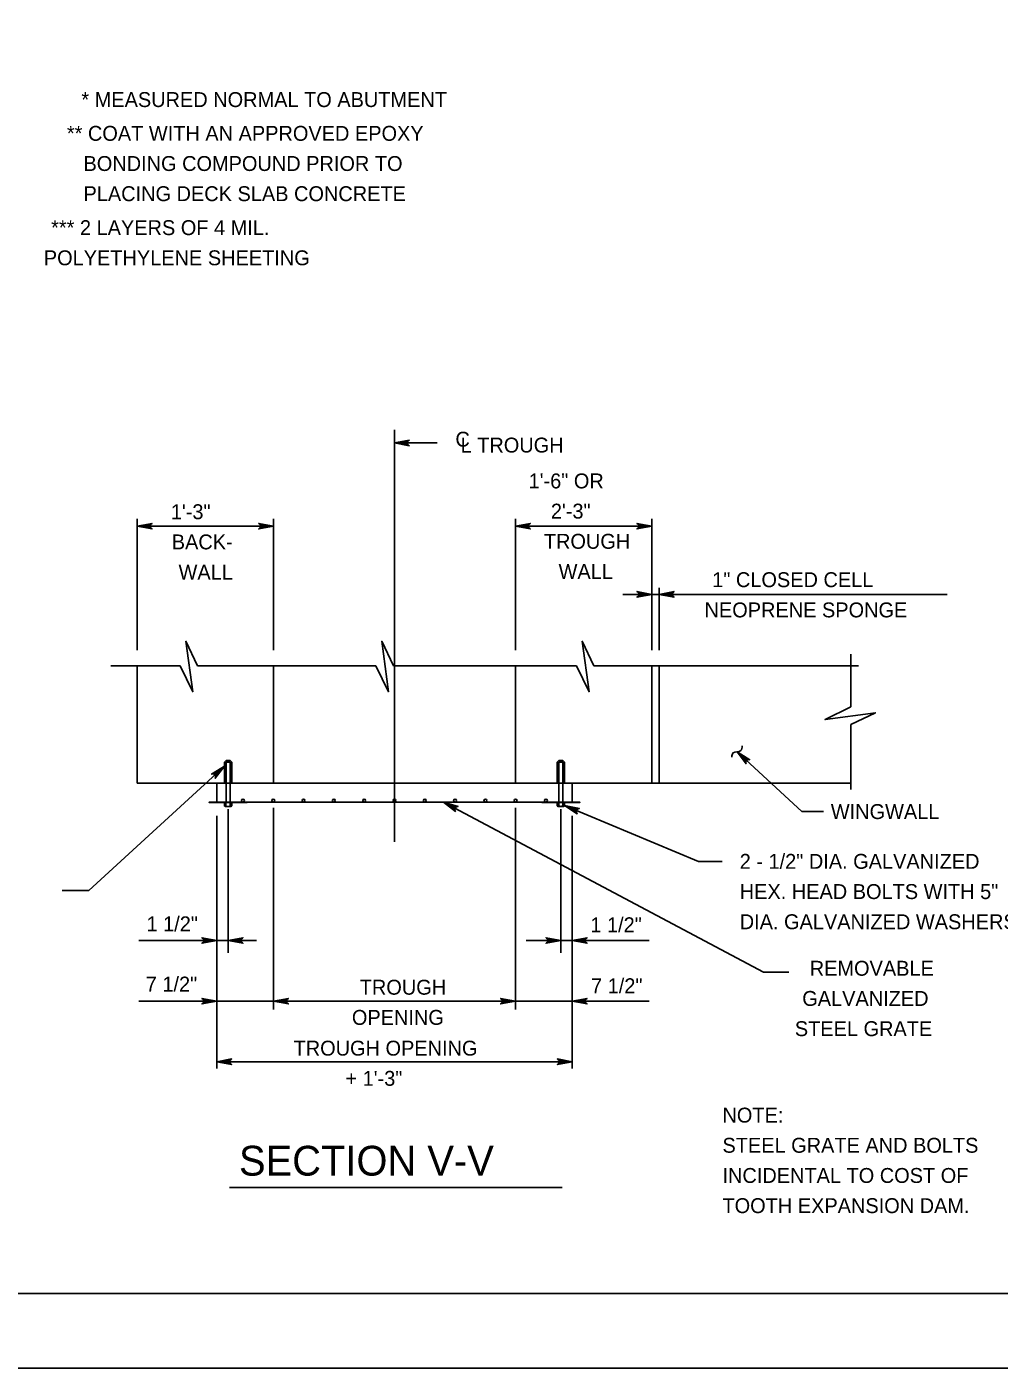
# Model space of a CAD drawing. Extents: x 636530 to 644067, y 294168 to 299122.
# Drawn here: x 641072 to 641267.6, y 294762.5 to 295032.3 of the extents above; entities that cross this region are included whole.
import ezdxf

# ---------------------------------------------------------------- set-up
doc = ezdxf.new("R2010")
doc.units = 0
doc.layers.add('1', color=7, linetype='Continuous')
doc.layers.add('PLT-BNDY', color=7, linetype='Continuous')

msp = doc.modelspace()

# ---------------------------------------------------------------- linework, layer by layer
at = {"layer": '1'}
for p, q in [((641145.97, 294951.23), (641145.97, 294868.34)), ((641154.53, 294948.59), (641145.97, 294948.59)), ((641094.21, 294906.94), (641094.21, 294933.32)), ((641121.64, 294906.94), (641121.64, 294933.32)), ((641170.3, 294906.94), (641170.3, 294933.32)), ((641197.73, 294906.94), (641197.73, 294933.32)), ((641121.64, 294931.86), (641094.21, 294931.86)), ((641197.73, 294931.86), (641170.3, 294931.86)), ((641191.88, 294918.14), (641257.15, 294918.14)), ((641199.25, 294906.94), (641199.25, 294919.44)), ((641237.78, 294906.14), (641237.78, 294895.5)), ((641088.89, 294903.75), (641102.86, 294903.75)), ((641094.21, 294903.75), (641094.21, 294880.17)), ((641106.37, 294903.75), (641142.25, 294903.75)), ((641121.64, 294903.75), (641121.64, 294880.17)), ((641145.77, 294903.75), (641182.58, 294903.75)), ((641170.3, 294903.75), (641170.3, 294880.17)), ((641186.1, 294903.75), (641239.3, 294903.75)), ((641197.73, 294903.75), (641197.73, 294880.17)), ((641199.25, 294903.75), (641199.25, 294880.17)), ((641237.78, 294891.98), (641237.78, 294878.9)), ((641111.74, 294884.38), (641112.1, 294884.74)), ((641112.1, 294884.74), (641112.89, 294884.74)), ((641113.26, 294884.38), (641112.89, 294884.74)), ((641178.68, 294884.38), (641179.05, 294884.74)), ((641179.84, 294884.74), (641179.05, 294884.74)), ((641180.2, 294884.38), (641179.84, 294884.74)), ((641214.89, 294886.49), (641227.95, 294874.44)), ((641111.74, 294883.59), (641084.46, 294858.54)), ((641111.74, 294880.17), (641111.74, 294884.38)), ((641112.12, 294876.36), (641112.12, 294884.35)), ((641112.12, 294884.35), (641112.88, 294884.35)), ((641112.88, 294876.36), (641112.88, 294884.35)), ((641113.26, 294880.17), (641113.26, 294884.38)), ((641178.68, 294880.17), (641178.68, 294884.38)), ((641179.06, 294876.36), (641179.06, 294884.35)), ((641179.82, 294884.35), (641179.06, 294884.35)), ((641179.82, 294876.36), (641179.82, 294884.35)), ((641180.2, 294880.17), (641180.2, 294884.38)), ((641094.21, 294880.17), (641237.78, 294880.17)), ((641110.21, 294880.17), (641110.21, 294876.36)), ((641181.73, 294880.17), (641181.73, 294876.36)), ((641108.69, 294876.36), (641181.73, 294876.36)), ((641112.5, 294876.36), (641112.5, 294876.36)), ((641155.86, 294876.36), (641220.24, 294842.13)), ((641179.44, 294876.36), (641179.44, 294876.36)), ((641113.26, 294876.26), (641111.74, 294876.26)), ((641111.74, 294876.26), (641111.74, 294875.67)), ((641113.1, 294875.49), (641111.9, 294875.49)), ((641112.07, 294876.26), (641112.07, 294875.67)), ((641112.5, 294846.04), (641112.5, 294874.96)), ((641112.93, 294876.26), (641112.93, 294875.67)), ((641113.26, 294876.26), (641113.26, 294875.67)), ((641121.64, 294834.61), (641121.64, 294875.2)), ((641170.3, 294834.61), (641170.3, 294875.2)), ((641178.68, 294876.26), (641180.2, 294876.26)), ((641178.68, 294876.26), (641178.68, 294875.67)), ((641178.85, 294875.49), (641180.04, 294875.49)), ((641179.01, 294876.26), (641179.01, 294875.67)), ((641179.44, 294846.04), (641179.44, 294874.96)), ((641179.87, 294876.26), (641179.87, 294875.67)), ((641180.2, 294876.26), (641180.2, 294875.67)), ((641180.2, 294875.67), (641207.12, 294864.43)), ((641232.27, 294874.44), (641227.95, 294874.44)), ((641110.21, 294822.78), (641110.21, 294873.58)), ((641181.73, 294822.78), (641181.73, 294873.58)), ((641211.89, 294864.43), (641207.12, 294864.43)), ((641079.13, 294858.54), (641084.46, 294858.54)), ((641118.19, 294848.51), (641094.56, 294848.51)), ((641197.22, 294848.51), (641172.47, 294848.51)), ((641225.29, 294842.13), (641220.24, 294842.13)), ((641197.22, 294836.31), (641094.56, 294836.31)), ((641181.73, 294824.12), (641110.21, 294824.12)), ((641112.78, 294798.8), (641179.69, 294798.8)), ((640728.78, 294777.48), (641514.78, 294777.48))]:
    msp.add_line(p, q, dxfattribs=at)
for points in [[(641145.97, 294948.59), (641148.95, 294949.15), (641148.84, 294949.07), (641148.72, 294948.99), (641148.66, 294948.89), (641148.61, 294948.79), (641148.59, 294948.69), (641148.57, 294948.59), (641148.59, 294948.49), (641148.61, 294948.39), (641148.66, 294948.29), (641148.72, 294948.19), (641148.84, 294948.11), (641148.95, 294948.03), (641145.97, 294948.59), (641148.84, 294948.11), (641148.72, 294948.19), (641145.97, 294948.59), (641148.66, 294948.29), (641148.61, 294948.39), (641145.97, 294948.59), (641148.59, 294948.49), (641148.57, 294948.59), (641145.97, 294948.59), (641148.59, 294948.69), (641148.61, 294948.79), (641145.97, 294948.59), (641148.66, 294948.89), (641148.72, 294948.99), (641145.97, 294948.59), (641148.84, 294949.07)], [(641094.21, 294931.86), (641097.19, 294932.42), (641097.08, 294932.34), (641096.96, 294932.26), (641096.91, 294932.16), (641096.85, 294932.06), (641096.83, 294931.96), (641096.81, 294931.86), (641096.83, 294931.76), (641096.85, 294931.66), (641096.91, 294931.56), (641096.96, 294931.46), (641097.08, 294931.38), (641097.19, 294931.3), (641094.21, 294931.86), (641097.08, 294931.38), (641096.96, 294931.46), (641094.21, 294931.86), (641096.91, 294931.56), (641096.85, 294931.66), (641094.21, 294931.86), (641096.83, 294931.76), (641096.81, 294931.86), (641094.21, 294931.86), (641096.83, 294931.96), (641096.85, 294932.06), (641094.21, 294931.86), (641096.91, 294932.16), (641096.96, 294932.26), (641094.21, 294931.86), (641097.08, 294932.34)], [(641121.64, 294931.86), (641118.66, 294931.3), (641118.78, 294931.38), (641118.89, 294931.46), (641118.95, 294931.56), (641119.01, 294931.66), (641119.03, 294931.76), (641119.04, 294931.86), (641119.03, 294931.96), (641119.01, 294932.06), (641118.95, 294932.16), (641118.89, 294932.26), (641118.78, 294932.34), (641118.66, 294932.42), (641121.64, 294931.86), (641118.78, 294932.34), (641118.89, 294932.26), (641121.64, 294931.86), (641118.95, 294932.16), (641119.01, 294932.06), (641121.64, 294931.86), (641119.03, 294931.96), (641119.04, 294931.86), (641121.64, 294931.86), (641119.03, 294931.76), (641119.01, 294931.66), (641121.64, 294931.86), (641118.95, 294931.56), (641118.89, 294931.46), (641121.64, 294931.86), (641118.78, 294931.38)], [(641170.3, 294931.86), (641173.28, 294932.42), (641173.17, 294932.34), (641173.05, 294932.26), (641172.99, 294932.16), (641172.93, 294932.06), (641172.92, 294931.96), (641172.9, 294931.86), (641172.92, 294931.76), (641172.93, 294931.66), (641172.99, 294931.56), (641173.05, 294931.46), (641173.17, 294931.38), (641173.28, 294931.3), (641170.3, 294931.86), (641173.17, 294931.38), (641173.05, 294931.46), (641170.3, 294931.86), (641172.99, 294931.56), (641172.93, 294931.66), (641170.3, 294931.86), (641172.92, 294931.76), (641172.9, 294931.86), (641170.3, 294931.86), (641172.92, 294931.96), (641172.93, 294932.06), (641170.3, 294931.86), (641172.99, 294932.16), (641173.05, 294932.26), (641170.3, 294931.86), (641173.17, 294932.34)], [(641197.73, 294931.86), (641194.75, 294931.3), (641194.86, 294931.38), (641194.98, 294931.46), (641195.04, 294931.56), (641195.1, 294931.66), (641195.11, 294931.76), (641195.13, 294931.86), (641195.11, 294931.96), (641195.1, 294932.06), (641195.04, 294932.16), (641194.98, 294932.26), (641194.86, 294932.34), (641194.75, 294932.42), (641197.73, 294931.86), (641194.86, 294932.34), (641194.98, 294932.26), (641197.73, 294931.86), (641195.04, 294932.16), (641195.1, 294932.06), (641197.73, 294931.86), (641195.11, 294931.96), (641195.13, 294931.86), (641197.73, 294931.86), (641195.11, 294931.76), (641195.1, 294931.66), (641197.73, 294931.86), (641195.04, 294931.56), (641194.98, 294931.46), (641197.73, 294931.86), (641194.86, 294931.38)], [(641197.73, 294918.14), (641194.75, 294917.58), (641194.86, 294917.66), (641194.98, 294917.74), (641195.04, 294917.84), (641195.1, 294917.94), (641195.11, 294918.04), (641195.13, 294918.14), (641195.11, 294918.24), (641195.1, 294918.34), (641195.04, 294918.44), (641194.98, 294918.54), (641194.86, 294918.62), (641194.75, 294918.7), (641197.73, 294918.14), (641194.86, 294918.62), (641194.98, 294918.54), (641197.73, 294918.14), (641195.04, 294918.44), (641195.1, 294918.34), (641197.73, 294918.14), (641195.11, 294918.24), (641195.13, 294918.14), (641197.73, 294918.14), (641195.11, 294918.04), (641195.1, 294917.94), (641197.73, 294918.14), (641195.04, 294917.84), (641194.98, 294917.74), (641197.73, 294918.14), (641194.86, 294917.66)], [(641199.25, 294918.14), (641202.24, 294918.7), (641202.12, 294918.62), (641202.01, 294918.54), (641201.95, 294918.44), (641201.89, 294918.34), (641201.87, 294918.24), (641201.85, 294918.14), (641201.87, 294918.04), (641201.89, 294917.94), (641201.95, 294917.84), (641202.01, 294917.74), (641202.12, 294917.66), (641202.24, 294917.58), (641199.25, 294918.14), (641202.12, 294917.66), (641202.01, 294917.74), (641199.25, 294918.14), (641201.95, 294917.84), (641201.89, 294917.94), (641199.25, 294918.14), (641201.87, 294918.04), (641201.85, 294918.14), (641199.25, 294918.14), (641201.87, 294918.24), (641201.89, 294918.34), (641199.25, 294918.14), (641201.95, 294918.44), (641202.01, 294918.54), (641199.25, 294918.14), (641202.12, 294918.62)], [(641102.86, 294903.75), (641105.39, 294898.56), (641104.01, 294908.71), (641106.37, 294903.75)], [(641142.25, 294903.75), (641144.79, 294898.56), (641143.41, 294908.71), (641145.77, 294903.75)], [(641182.58, 294903.75), (641185.12, 294898.56), (641183.74, 294908.71), (641186.1, 294903.75)], [(641237.78, 294895.5), (641232.59, 294892.96), (641242.74, 294894.34), (641237.78, 294891.98)], [(641214.89, 294886.49), (641216.71, 294884.05), (641216.67, 294884.19), (641216.64, 294884.32), (641216.67, 294884.44), (641216.69, 294884.55), (641216.75, 294884.64), (641216.8, 294884.72), (641216.88, 294884.78), (641216.96, 294884.85), (641217.08, 294884.88), (641217.19, 294884.91), (641217.33, 294884.89), (641217.46, 294884.87), (641214.89, 294886.49), (641217.33, 294884.89), (641217.19, 294884.91), (641214.89, 294886.49), (641217.08, 294884.88), (641216.96, 294884.85), (641214.89, 294886.49), (641216.88, 294884.78), (641216.8, 294884.72), (641214.89, 294886.49), (641216.75, 294884.64), (641216.69, 294884.55), (641214.89, 294886.49), (641216.67, 294884.44), (641216.64, 294884.32), (641214.89, 294886.49), (641216.67, 294884.19)], [(641111.74, 294883.59), (641109.92, 294881.16), (641109.98, 294881.44), (641109.93, 294881.66), (641109.82, 294881.83), (641109.66, 294881.96), (641109.44, 294882.02), (641109.16, 294881.99), (641111.74, 294883.59), (641109.44, 294882.02), (641109.66, 294881.96), (641111.74, 294883.59), (641109.82, 294881.83), (641109.93, 294881.66), (641111.74, 294883.59), (641109.98, 294881.44)], [(641155.86, 294876.36), (641158.76, 294875.45), (641158.62, 294875.44), (641158.48, 294875.42), (641158.38, 294875.36), (641158.28, 294875.3), (641158.22, 294875.22), (641158.16, 294875.14), (641158.12, 294875.04), (641158.09, 294874.95), (641158.1, 294874.83), (641158.1, 294874.72), (641158.17, 294874.59), (641158.23, 294874.47), (641155.86, 294876.36), (641158.17, 294874.59), (641158.1, 294874.72), (641155.86, 294876.36), (641158.1, 294874.83), (641158.09, 294874.95), (641155.86, 294876.36), (641158.12, 294875.04), (641158.16, 294875.14), (641155.86, 294876.36), (641158.22, 294875.22), (641158.28, 294875.3), (641155.86, 294876.36), (641158.38, 294875.36), (641158.48, 294875.42), (641155.86, 294876.36), (641158.62, 294875.44)], [(641180.2, 294875.67), (641183.17, 294875.03), (641182.9, 294874.98), (641182.71, 294874.84), (641182.6, 294874.67), (641182.56, 294874.47), (641182.59, 294874.24), (641182.74, 294874), (641180.2, 294875.67), (641182.59, 294874.24), (641182.56, 294874.47), (641180.2, 294875.67), (641182.6, 294874.67), (641182.71, 294874.84), (641180.2, 294875.67), (641182.9, 294874.98)], [(641110.21, 294848.51), (641107.23, 294847.95), (641107.35, 294848.03), (641107.46, 294848.11), (641107.52, 294848.21), (641107.58, 294848.31), (641107.6, 294848.41), (641107.61, 294848.51), (641107.6, 294848.61), (641107.58, 294848.71), (641107.52, 294848.81), (641107.46, 294848.91), (641107.35, 294848.99), (641107.23, 294849.07), (641110.21, 294848.51), (641107.35, 294848.99), (641107.46, 294848.91), (641110.21, 294848.51), (641107.52, 294848.81), (641107.58, 294848.71), (641110.21, 294848.51), (641107.6, 294848.61), (641107.61, 294848.51), (641110.21, 294848.51), (641107.6, 294848.41), (641107.58, 294848.31), (641110.21, 294848.51), (641107.52, 294848.21), (641107.46, 294848.11), (641110.21, 294848.51), (641107.35, 294848.03)], [(641112.5, 294848.51), (641115.48, 294849.07), (641115.37, 294848.99), (641115.25, 294848.91), (641115.19, 294848.81), (641115.13, 294848.71), (641115.12, 294848.61), (641115.1, 294848.51), (641115.12, 294848.41), (641115.13, 294848.31), (641115.19, 294848.21), (641115.25, 294848.11), (641115.37, 294848.03), (641115.48, 294847.95), (641112.5, 294848.51), (641115.37, 294848.03), (641115.25, 294848.11), (641112.5, 294848.51), (641115.19, 294848.21), (641115.13, 294848.31), (641112.5, 294848.51), (641115.12, 294848.41), (641115.1, 294848.51), (641112.5, 294848.51), (641115.12, 294848.61), (641115.13, 294848.71), (641112.5, 294848.51), (641115.19, 294848.81), (641115.25, 294848.91), (641112.5, 294848.51), (641115.37, 294848.99)], [(641179.44, 294848.51), (641176.46, 294847.95), (641176.57, 294848.03), (641176.69, 294848.11), (641176.75, 294848.21), (641176.81, 294848.31), (641176.82, 294848.41), (641176.84, 294848.51), (641176.82, 294848.61), (641176.81, 294848.71), (641176.75, 294848.81), (641176.69, 294848.91), (641176.57, 294848.99), (641176.46, 294849.07), (641179.44, 294848.51), (641176.57, 294848.99), (641176.69, 294848.91), (641179.44, 294848.51), (641176.75, 294848.81), (641176.81, 294848.71), (641179.44, 294848.51), (641176.82, 294848.61), (641176.84, 294848.51), (641179.44, 294848.51), (641176.82, 294848.41), (641176.81, 294848.31), (641179.44, 294848.51), (641176.75, 294848.21), (641176.69, 294848.11), (641179.44, 294848.51), (641176.57, 294848.03)], [(641181.73, 294848.51), (641184.71, 294849.07), (641184.6, 294848.99), (641184.48, 294848.91), (641184.42, 294848.81), (641184.36, 294848.71), (641184.35, 294848.61), (641184.33, 294848.51), (641184.35, 294848.41), (641184.36, 294848.31), (641184.42, 294848.21), (641184.48, 294848.11), (641184.6, 294848.03), (641184.71, 294847.95), (641181.73, 294848.51), (641184.6, 294848.03), (641184.48, 294848.11), (641181.73, 294848.51), (641184.42, 294848.21), (641184.36, 294848.31), (641181.73, 294848.51), (641184.35, 294848.41), (641184.33, 294848.51), (641181.73, 294848.51), (641184.35, 294848.61), (641184.36, 294848.71), (641181.73, 294848.51), (641184.42, 294848.81), (641184.48, 294848.91), (641181.73, 294848.51), (641184.6, 294848.99)], [(641110.21, 294836.31), (641107.23, 294835.75), (641107.35, 294835.83), (641107.46, 294835.91), (641107.52, 294836.01), (641107.58, 294836.11), (641107.6, 294836.21), (641107.61, 294836.31), (641107.6, 294836.41), (641107.58, 294836.51), (641107.52, 294836.61), (641107.46, 294836.71), (641107.35, 294836.79), (641107.23, 294836.87), (641110.21, 294836.31), (641107.35, 294836.79), (641107.46, 294836.71), (641110.21, 294836.31), (641107.52, 294836.61), (641107.58, 294836.51), (641110.21, 294836.31), (641107.6, 294836.41), (641107.61, 294836.31), (641110.21, 294836.31), (641107.6, 294836.21), (641107.58, 294836.11), (641110.21, 294836.31), (641107.52, 294836.01), (641107.46, 294835.91), (641110.21, 294836.31), (641107.35, 294835.83)], [(641121.64, 294836.31), (641124.63, 294836.87), (641124.51, 294836.79), (641124.4, 294836.71), (641124.34, 294836.61), (641124.28, 294836.51), (641124.26, 294836.41), (641124.24, 294836.31), (641124.26, 294836.21), (641124.28, 294836.11), (641124.34, 294836.01), (641124.4, 294835.91), (641124.51, 294835.83), (641124.63, 294835.75), (641121.64, 294836.31), (641124.51, 294835.83), (641124.4, 294835.91), (641121.64, 294836.31), (641124.34, 294836.01), (641124.28, 294836.11), (641121.64, 294836.31), (641124.26, 294836.21), (641124.24, 294836.31), (641121.64, 294836.31), (641124.26, 294836.41), (641124.28, 294836.51), (641121.64, 294836.31), (641124.34, 294836.61), (641124.4, 294836.71), (641121.64, 294836.31), (641124.51, 294836.79)], [(641170.3, 294836.31), (641167.32, 294835.75), (641167.43, 294835.83), (641167.55, 294835.91), (641167.6, 294836.01), (641167.66, 294836.11), (641167.68, 294836.21), (641167.7, 294836.31), (641167.68, 294836.41), (641167.66, 294836.51), (641167.6, 294836.61), (641167.55, 294836.71), (641167.43, 294836.79), (641167.32, 294836.87), (641170.3, 294836.31), (641167.43, 294836.79), (641167.55, 294836.71), (641170.3, 294836.31), (641167.6, 294836.61), (641167.66, 294836.51), (641170.3, 294836.31), (641167.68, 294836.41), (641167.7, 294836.31), (641170.3, 294836.31), (641167.68, 294836.21), (641167.66, 294836.11), (641170.3, 294836.31), (641167.6, 294836.01), (641167.55, 294835.91), (641170.3, 294836.31), (641167.43, 294835.83)], [(641181.73, 294836.31), (641184.71, 294836.87), (641184.6, 294836.79), (641184.48, 294836.71), (641184.42, 294836.61), (641184.36, 294836.51), (641184.35, 294836.41), (641184.33, 294836.31), (641184.35, 294836.21), (641184.36, 294836.11), (641184.42, 294836.01), (641184.48, 294835.91), (641184.6, 294835.83), (641184.71, 294835.75), (641181.73, 294836.31), (641184.6, 294835.83), (641184.48, 294835.91), (641181.73, 294836.31), (641184.42, 294836.01), (641184.36, 294836.11), (641181.73, 294836.31), (641184.35, 294836.21), (641184.33, 294836.31), (641181.73, 294836.31), (641184.35, 294836.41), (641184.36, 294836.51), (641181.73, 294836.31), (641184.42, 294836.61), (641184.48, 294836.71), (641181.73, 294836.31), (641184.6, 294836.79)], [(641110.21, 294824.12), (641113.2, 294824.68), (641113.08, 294824.6), (641112.97, 294824.52), (641112.91, 294824.42), (641112.85, 294824.32), (641112.83, 294824.22), (641112.81, 294824.12), (641112.83, 294824.02), (641112.85, 294823.92), (641112.91, 294823.82), (641112.97, 294823.72), (641113.08, 294823.64), (641113.2, 294823.56), (641110.21, 294824.12), (641113.08, 294823.64), (641112.97, 294823.72), (641110.21, 294824.12), (641112.91, 294823.82), (641112.85, 294823.92), (641110.21, 294824.12), (641112.83, 294824.02), (641112.81, 294824.12), (641110.21, 294824.12), (641112.83, 294824.22), (641112.85, 294824.32), (641110.21, 294824.12), (641112.91, 294824.42), (641112.97, 294824.52), (641110.21, 294824.12), (641113.08, 294824.6)], [(641181.73, 294824.12), (641178.75, 294823.56), (641178.86, 294823.64), (641178.98, 294823.72), (641179.03, 294823.82), (641179.09, 294823.92), (641179.11, 294824.02), (641179.13, 294824.12), (641179.11, 294824.22), (641179.09, 294824.32), (641179.03, 294824.42), (641178.98, 294824.52), (641178.86, 294824.6), (641178.75, 294824.68), (641181.73, 294824.12), (641178.86, 294824.6), (641178.98, 294824.52), (641181.73, 294824.12), (641179.03, 294824.42), (641179.09, 294824.32), (641181.73, 294824.12), (641179.11, 294824.22), (641179.13, 294824.12), (641181.73, 294824.12), (641179.11, 294824.02), (641179.09, 294823.92), (641181.73, 294824.12), (641179.03, 294823.82), (641178.98, 294823.72), (641181.73, 294824.12), (641178.86, 294823.64)]]:
    msp.add_lwpolyline(points, dxfattribs=at)
for points in [[(641197.73, 294880.17), (641199.25, 294880.17), (641199.25, 294903.75), (641197.73, 294903.75)], [(641116.31, 294876.26), (641116.31, 294876.36), (641108.69, 294876.36), (641108.69, 294876.26)], [(641175.63, 294876.26), (641175.63, 294876.36), (641183.25, 294876.36), (641183.25, 294876.26)]]:
    msp.add_lwpolyline(points, close=True, dxfattribs=at)
for centre in [(641115.49, 294876.65), (641121.59, 294876.65), (641127.68, 294876.65), (641133.78, 294876.65), (641139.88, 294876.65), (641145.97, 294876.65), (641152.07, 294876.65), (641158.16, 294876.65), (641164.26, 294876.65), (641170.35, 294876.65), (641176.45, 294876.65)]:
    msp.add_circle(centre, 0.285, dxfattribs=at)
for centre, major_axis, ratio, start_param, end_param in [((641111.9, 294875.67), (0, -0.175), 0.951973, 4.712389, 7.853982), ((641112.5, 294875.67), (0.429, 0), 0.408197, 3.141593, 6.283185), ((641113.1, 294875.67), (0, 0.175), 0.951973, 1.570796, 4.712389), ((641178.85, 294875.67), (0, -0.175), 0.951973, 4.712389, 7.853982), ((641179.44, 294875.67), (-0.429, 0), 0.408197, 0, 3.141593), ((641180.04, 294875.67), (0, 0.175), 0.951973, 1.570796, 4.712389)]:
    msp.add_ellipse(centre, major_axis=major_axis, ratio=ratio, start_param=start_param, end_param=end_param, dxfattribs=at)
msp.add_spline([(641215.93, 294887.65), (641215.68, 294886.71), (641214.1, 294886.26), (641213.82, 294885.36)], degree=3, dxfattribs=at)
at = {"layer": 'PLT-BNDY'}
msp.add_lwpolyline([(640688.78, 295356.48), (641529.78, 295356.48), (641529.78, 294762.48), (640688.78, 294762.48)], close=True, dxfattribs=at)

# ---------------------------------------------------------------- texts
at = {"layer": '1'}
for s, height, p in [('* MEASURED NORMAL TO ABUTMENT', 3, (641082.98, 295016.17)), ('** COAT WITH AN APPROVED EPOXY', 3, (641080.06, 295009.38)), ('   BONDING COMPOUND PRIOR TO', 3, (641080.06, 295003.31)), ('   PLACING DECK SLAB CONCRETE', 3, (641080.06, 294997.24)), ('*** 2 LAYERS OF 4 MIL.', 3, (641076.89, 294990.41)), ('       POLYETHYLENE SHEETING', 3, (641067.62, 294984.34)), ('C', 3, (641158.23, 294947.85)), ('L TROUGH', 3, (641159.27, 294946.67)), ('1\'-6" OR', 3, (641172.96, 294939.46)), ('1\'-3"', 3, (641100.98, 294933.26)), ('2\'-3"', 3, (641177.44, 294933.38)), ('TROUGH', 3, (641176.02, 294927.31)), ('BACK-', 3, (641101.16, 294927.19)), ('WALL', 3, (641102.53, 294921.11)), ('WALL', 3, (641178.99, 294921.24)), ('1" CLOSED CELL', 3, (641209.9, 294919.59)), ('NEOPRENE SPONGE', 3, (641208.35, 294913.51)), ('WINGWALL', 3, (641233.76, 294872.94)), ('2 - 1/2" DIA. GALVANIZED', 3, (641215.43, 294862.93)), ('HEX. HEAD BOLTS WITH 5"', 3, (641215.43, 294856.85)), ('1 1/2"', 3, (641096.08, 294850.36)), ('1 1/2"', 3, (641185.38, 294850.17)), ('DIA. GALVANIZED WASHERS (TYP.)', 3, (641215.43, 294850.78)), ('REMOVABLE', 3, (641229.52, 294841.42)), ('7 1/2"', 3, (641095.93, 294838.24)), ('TROUGH', 3, (641138.98, 294837.61)), ('7 1/2"', 3, (641185.52, 294837.9)), ('GALVANIZED', 3, (641228.01, 294835.35)), ('OPENING', 3, (641137.4, 294831.54)), ('STEEL GRATE', 3, (641226.52, 294829.27)), ('TROUGH OPENING', 3, (641125.67, 294825.35)), ('+ 1\'-3"', 3, (641136.11, 294819.28)), ('NOTE:', 3, (641211.96, 294811.88)), ('STEEL GRATE AND BOLTS', 3, (641211.96, 294805.81)), ('SECTION V-V', 6, (641114.69, 294801.21)), ('INCIDENTAL TO COST OF', 3, (641211.96, 294799.74)), ('TOOTH EXPANSION DAM.', 3, (641211.96, 294793.67))]:
    msp.add_text(s, height=height, dxfattribs=at).set_placement(p)

doc.saveas('drawing.dxf')
